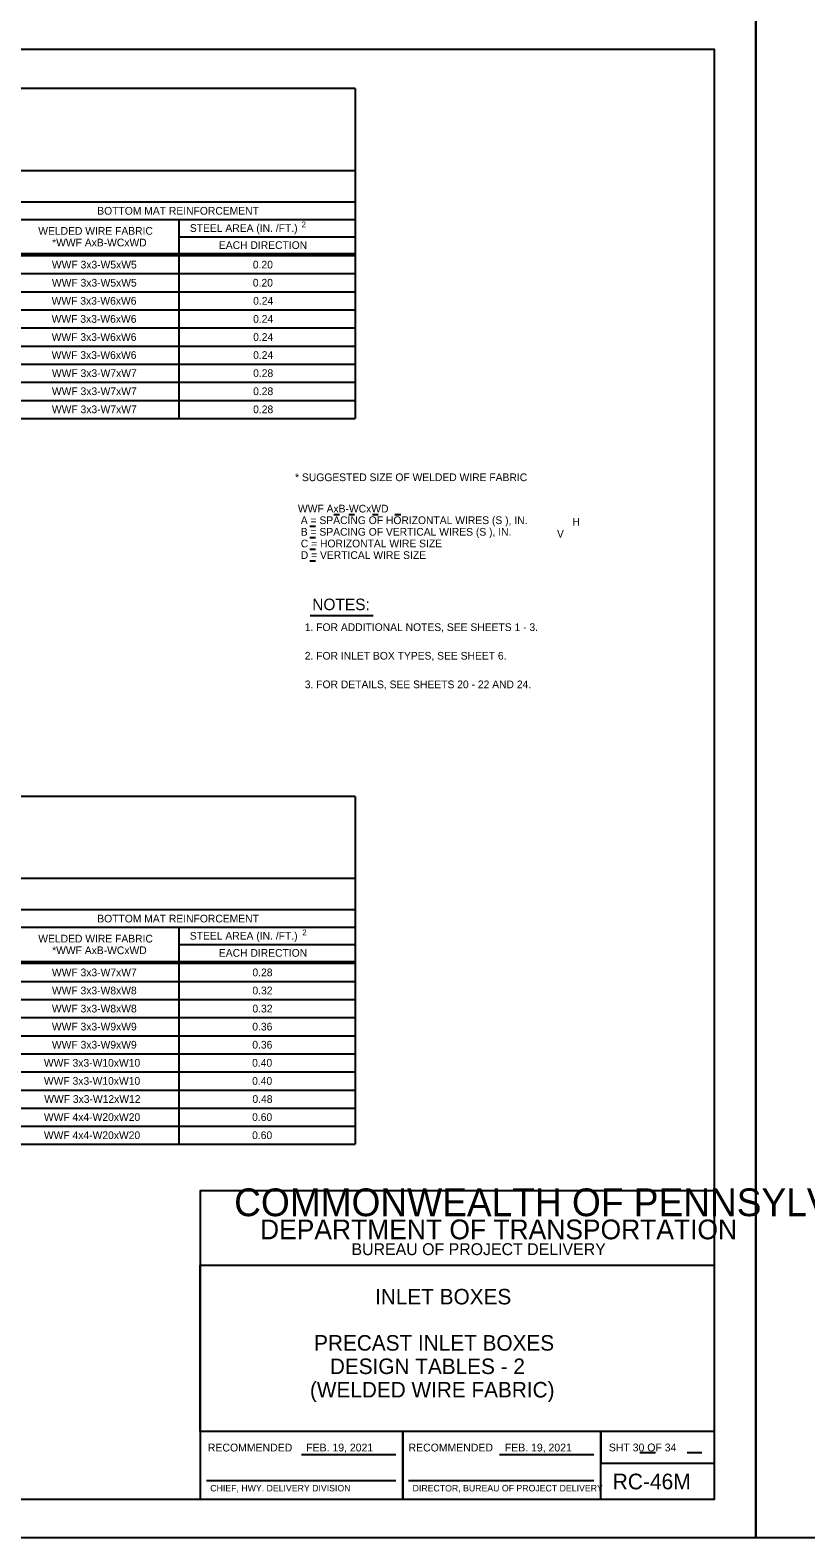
# Model space of a CAD drawing. Extents: x -6420 to 49575, y -4552 to 11624.
# Drawn here: x -1828 to -838, y -2018 to -94 of the extents above; entities that cross this region are included whole.
import ezdxf

# ---------------------------------------------------------------- set-up
doc = ezdxf.new("R2010")
doc.units = 0
doc.layers.add('1', color=7, linetype='Continuous')
doc.layers.add('PLT-BNDY', color=7, linetype='Continuous')

msp = doc.modelspace()

# ---------------------------------------------------------------- linework, layer by layer
at = {"layer": '1'}
for p, q in [((-1413.2, -168.2), (-3483.2, -168.2)), ((-1413.2, -168.2), (-1413.2, -589.2)), ((-1413.2, -273.2), (-3483.2, -273.2)), ((-1413.2, -313.2), (-3483.2, -313.2)), ((-2688.2, -335.2), (-1413.2, -335.2)), ((-1638.2, -335.2), (-1638.2, -589.2)), ((-1638.2, -357.2), (-1413.2, -357.2)), ((-3483.2, -378.8), (-1413.2, -378.8)), ((-3483.2, -381.3), (-1413.2, -381.3)), ((-3483.2, -404.4), (-1413.2, -404.4)), ((-3483.2, -427.5), (-1413.2, -427.5)), ((-3483.2, -450.6), (-1413.2, -450.6)), ((-3483.2, -473.7), (-1413.2, -473.7)), ((-3483.2, -496.8), (-1413.2, -496.8)), ((-3483.2, -519.9), (-1413.2, -519.9)), ((-3483.2, -543), (-1413.2, -543)), ((-3483.2, -566.1), (-1413.2, -566.1)), ((-3483.2, -589.2), (-1413.2, -589.2)), ((-1440.5, -711.6), (-1433.1, -711.6)), ((-1421.3, -711.6), (-1413.9, -711.6)), ((-1391.2, -711.6), (-1383.9, -711.6)), ((-1362.3, -711.6), (-1355, -711.6)), ((-1471.1, -726.5), (-1463.8, -726.5)), ((-1471.1, -741.3), (-1463.8, -741.3)), ((-1471.1, -756.2), (-1463.8, -756.2)), ((-1471.1, -771), (-1463.8, -771)), ((-1470.5, -840.7), (-1390.1, -840.7)), ((-1413.2, -1071.5), (-3483.2, -1071.5)), ((-1413.2, -1071.5), (-1413.2, -1515.6)), ((-1413.2, -1176.5), (-3483.2, -1176.5)), ((-1413.2, -1216.5), (-3483.2, -1216.5)), ((-2688.2, -1238.5), (-1413.2, -1238.5)), ((-1638.2, -1238.5), (-1638.2, -1515.6)), ((-1638.2, -1260.5), (-1413.2, -1260.5)), ((-3483.2, -1282.1), (-1413.2, -1282.1)), ((-3483.2, -1284.6), (-1413.2, -1284.6)), ((-3483.2, -1307.7), (-1413.2, -1307.7)), ((-3483.2, -1330.8), (-1413.2, -1330.8)), ((-3483.2, -1353.9), (-1413.2, -1353.9)), ((-3483.2, -1377), (-1413.2, -1377)), ((-3483.2, -1400.1), (-1413.2, -1400.1)), ((-3483.2, -1423.2), (-1413.2, -1423.2)), ((-3483.2, -1446.3), (-1413.2, -1446.3)), ((-3483.2, -1469.4), (-1413.2, -1469.4)), ((-3483.2, -1492.5), (-1413.2, -1492.5)), ((-3483.2, -1515.6), (-1413.2, -1515.6)), ((-1481.7, -1911.6), (-1361.3, -1911.6)), ((-1229.1, -1911.6), (-1108.6, -1911.6)), ((-1050, -1909), (-1029.8, -1909)), ((-989.6, -1909), (-970.8, -1909)), ((-1602.8, -1944.7), (-1361.3, -1944.7)), ((-1345.1, -1944.7), (-1108.6, -1944.7))]:
    msp.add_line(p, q, dxfattribs=at)
msp.add_lwpolyline([(-954.5, -1968.6), (-954.5, -118.2), (-3533.2, -118.2), (-3533.2, -1968.6), (-954.5, -1968.6), (-954.5, -1882.1), (-1610.7, -1882.1), (-1610.7, -1669.9), (-954.5, -1669.9), (-954.5, -1574.9), (-1610.7, -1574.9), (-1610.7, -1968.6), (-1352.1, -1968.6), (-1352.1, -1882.1), (-1352.1, -1968.6), (-1099.5, -1968.6), (-1099.5, -1882.1), (-1099.5, -1922.6), (-954.5, -1922.6)], dxfattribs=at)
at = {"layer": 'PLT-BNDY'}
for points in [[(-3661.2, -69), (-902, -69), (-902, -2017.8), (-3661.2, -2017.8)], [(-902, -69), (1857.2, -69), (1857.2, -2017.8), (-902, -2017.8)]]:
    msp.add_lwpolyline(points, close=True, dxfattribs=at)

# ---------------------------------------------------------------- texts
at = {"layer": '1'}
for s, height, p in [('BOTTOM MAT REINFORCEMENT', 9.843, (-1742.2, -329.1)), ('WELDED WIRE FABRIC', 9.843, (-1817.5, -354.7)), ('STEEL AREA (IN. /FT.)', 9.843, (-1624.1, -351.1)), ('2', 7.5, (-1481.5, -345.4)), ('*WWF AxB-WCxWD', 9.843, (-1799.8, -369.6)), ('EACH DIRECTION', 9.843, (-1587, -372.9)), ('WWF 3x3-W5xW5', 9.843, (-1800.1, -397.8)), ('0.20', 9.84, (-1543.7, -397.8)), ('WWF 3x3-W5xW5', 9.843, (-1800.1, -420.9)), ('0.20', 9.84, (-1543.7, -420.9)), ('WWF 3x3-W6xW6', 9.843, (-1800.4, -444)), ('0.24', 9.84, (-1543.3, -444)), ('WWF 3x3-W6xW6', 9.843, (-1800.4, -467.1)), ('0.24', 9.84, (-1543.3, -467.1)), ('WWF 3x3-W6xW6', 9.843, (-1800.4, -490.2)), ('0.24', 9.84, (-1543.3, -490.2)), ('WWF 3x3-W6xW6', 9.843, (-1800.4, -513.2)), ('0.24', 9.84, (-1543.3, -513.2)), ('WWF 3x3-W7xW7', 9.843, (-1800.1, -536.3)), ('0.28', 9.84, (-1543.3, -536.3)), ('WWF 3x3-W7xW7', 9.843, (-1800.1, -559.4)), ('0.28', 9.84, (-1543.3, -559.4)), ('WWF 3x3-W7xW7', 9.843, (-1800.1, -582.5)), ('0.28', 9.84, (-1543.3, -582.5)), ('* SUGGESTED SIZE OF WELDED WIRE FABRIC', 9.843, (-1489.8, -669.2)), (' WWF AxB-WCxWD', 9.843, (-1489.8, -709.2)), ('  A = SPACING OF HORIZONTAL WIRES (S ), IN.', 9.843, (-1489.8, -724)), ('  B = SPACING OF VERTICAL WIRES (S ), IN.', 9.843, (-1489.8, -738.8)), ('H', 9.84, (-1135.9, -726.1)), ('  C = HORIZONTAL WIRE SIZE', 9.843, (-1489.8, -753.7)), ('V', 9.84, (-1155.6, -741.2)), ('  D = VERTICAL WIRE SIZE', 9.843, (-1489.8, -768.5)), ('NOTES:', 14.76, (-1467.9, -833.9)), (' 1. FOR ADDITIONAL NOTES, SEE SHEETS 1 - 3.', 9.843, (-1481.1, -860.5)), (' 2. FOR INLET BOX TYPES, SEE SHEET 6.', 9.843, (-1481.1, -897)), (' 3. FOR DETAILS, SEE SHEETS 20 - 22 AND 24.', 9.843, (-1481.1, -933.5)), ('BOTTOM MAT REINFORCEMENT', 9.843, (-1742.2, -1232.4)), ('WELDED WIRE FABRIC', 9.843, (-1817.5, -1258)), ('STEEL AREA (IN. /FT.)', 9.843, (-1624.1, -1254.4)), ('2', 7.5, (-1480.6, -1249)), ('*WWF AxB-WCxWD', 9.843, (-1799.8, -1272.9)), ('EACH DIRECTION', 9.843, (-1587, -1276.2)), ('WWF 3x3-W7xW7', 9.843, (-1800.1, -1301.1)), ('0.28', 9.84, (-1544.2, -1301.1)), ('WWF 3x3-W8xW8', 9.843, (-1800.1, -1324.2)), ('0.32', 9.84, (-1544.2, -1324.2)), ('WWF 3x3-W8xW8', 9.843, (-1800.1, -1347.3)), ('0.32', 9.84, (-1544.2, -1347.3)), ('WWF 3x3-W9xW9', 9.843, (-1800.1, -1370.3)), ('0.36', 9.84, (-1544.4, -1370.3)), ('WWF 3x3-W9xW9', 9.843, (-1800.1, -1393.4)), ('0.36', 9.84, (-1544.4, -1393.4)), ('WWF 3x3-W10xW10', 9.843, (-1810.3, -1416.5)), ('0.40', 9.84, (-1544.6, -1416.5)), ('WWF 3x3-W10xW10', 9.843, (-1810.3, -1439.6)), ('0.40', 9.84, (-1544.6, -1439.6)), ('WWF 3x3-W12xW12', 9.843, (-1809.9, -1462.7)), ('0.48', 9.84, (-1544.2, -1462.7)), ('WWF 4x4-W20xW20', 9.843, (-1810.3, -1485.8)), ('0.60', 9.84, (-1544.6, -1485.8)), ('WWF 4x4-W20xW20', 9.843, (-1810.3, -1508.9)), ('0.60', 9.84, (-1544.6, -1508.9)), ('COMMONWEALTH OF PENNSYLVANIA', 35.379, (-1567.5, -1607.3)), ('DEPARTMENT OF TRANSPORTATION', 25.211, (-1534.5, -1636.8)), ('BUREAU OF PROJECT DELIVERY', 15.164, (-1417.8, -1657)), ('INLET BOXES', 19.816, (-1387.7, -1719.9)), ('PRECAST INLET BOXES', 19.816, (-1465.5, -1778.9)), ('DESIGN TABLES - 2', 19.816, (-1445.4, -1808.8)), ('(WELDED WIRE FABRIC)', 19.816, (-1470.8, -1838.7)), ('RECOMMENDED', 10, (-1601.1, -1907.6)), ('FEB. 19, 2021', 10, (-1475.6, -1907.6)), ('RECOMMENDED', 10, (-1345, -1907.6)), ('FEB. 19, 2021', 10, (-1222.1, -1907.6)), ('SHT 30 OF 34', 10, (-1089.4, -1907.5)), ('RC-46M', 20, (-1084.5, -1955.9)), ('CHIEF, HWY. DELIVERY DIVISION', 8.333, (-1598, -1958.6)), ('DIRECTOR, BUREAU OF PROJECT DELIVERY', 8.333, (-1339.8, -1958.6))]:
    msp.add_text(s, height=height, dxfattribs=at).set_placement(p)

doc.saveas('drawing.dxf')
